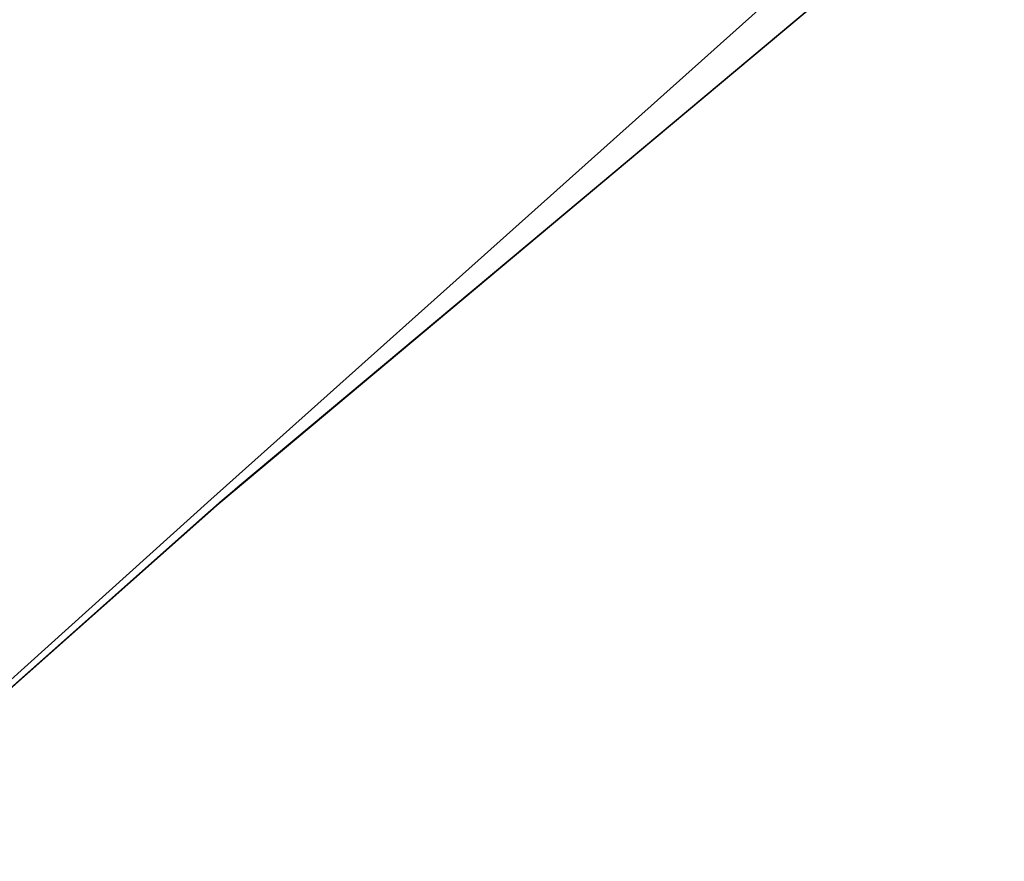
# Model space of a CAD drawing. Header units: metres. Extents: x 209848 to 209928, y 1182430 to 1182563.
# Tile 1012 of 1056: x 209853.231 to 209853.499, y 1182506.418 to 1182506.648. Entities that reach past the tile are written whole.
import ezdxf

# ---------------------------------------------------------------- set-up
doc = ezdxf.new("R2010")
doc.units = ezdxf.units.M
doc.header["$MEASUREMENT"] = 0
doc.linetypes.add('DGN Style 2', pattern=[15.036391, 9.021834, -6.014556])
doc.layers.get('0').update_dxf_attribs({"color": 254})

# ---------------------------------------------------------------- blocks, each defined once
blk = doc.blocks.new('ATTEMP')
at = {"color": 5, "linetype": 'Continuous', "flags": 128}
for points in [[(-8.60191, 5.05241), (-8.45003, 5.29522), (-8.29105, 5.53396), (-8.1251, 5.76838), (-7.9523, 5.99827), (-7.77277, 6.22339), (-7.58665, 6.44353), (-7.39409, 6.65848), (-7.19523, 6.86802), (-6.99023, 7.07196), (-6.77926, 7.27009), (-6.57308, 7.45592), (-6.36902, 7.63859), (-6.16504, 7.82024), (-5.96117, 8.00089)], [(-8.60672, 5.04446), (-8.45534, 5.28699), (-8.29688, 5.52546), (-8.13147, 5.75965), (-7.95922, 5.98932), (-7.78026, 6.21425), (-7.59473, 6.43423), (-7.40278, 6.64904), (-7.20454, 6.85848), (-7.00018, 7.06233), (-6.78986, 7.26041), (-6.57374, 7.45252), (-6.352, 7.63848), (-6.12482, 7.8181), (-5.89239, 7.99121)], [(-8.60329, 5.05013), (-8.45155, 5.29287), (-8.29272, 5.53153), (-8.12692, 5.76588), (-7.95428, 5.99571), (-7.77491, 6.22078), (-7.58896, 6.44087), (-7.39657, 6.65578), (-7.19789, 6.86529), (-6.99308, 7.06921), (-6.7823, 7.26732), (-6.56571, 7.45945), (-6.34349, 7.6454), (-6.11583, 7.82499), (-5.8829, 7.99805)], [(-8.60405, 5.04887), (-8.45239, 5.29156), (-8.29365, 5.53018), (-8.12793, 5.7645), (-7.95538, 5.99429), (-7.7761, 6.21933), (-7.59025, 6.4394), (-7.39795, 6.65428), (-7.19937, 6.86378), (-6.99466, 7.06768), (-6.78398, 7.26579), (-6.5675, 7.45791), (-6.34539, 7.64386), (-6.11783, 7.82346), (-5.88501, 7.99653)], [(-8.60512, 5.0471), (-8.45357, 5.28973), (-8.29494, 5.52829), (-8.12935, 5.76256), (-7.95691, 5.9923), (-7.77777, 6.2173), (-7.59204, 6.43733), (-7.39989, 6.65219), (-7.20144, 6.86166), (-6.99687, 7.06554), (-6.78633, 7.26363), (-6.57, 7.45575), (-6.34804, 7.64171), (-6.12063, 7.82131), (-5.88796, 7.9944)], [(-8.60672, 5.04446), (-8.45534, 5.28699), (-8.29688, 5.52546), (-8.13147, 5.75965), (-7.95922, 5.98932), (-7.78026, 6.21425), (-7.59473, 6.43423), (-7.40278, 6.64904), (-7.20454, 6.85848), (-7.00018, 7.06233), (-6.78986, 7.26041), (-6.57374, 7.45252), (-6.352, 7.63848), (-6.12482, 7.8181), (-5.89239, 7.99121)], [(-8.60672, 5.04446), (-8.45534, 5.28699), (-8.29688, 5.52546), (-8.13147, 5.75965), (-7.95922, 5.98932), (-7.78026, 6.21425), (-7.59473, 6.43423), (-7.40278, 6.64904), (-7.20454, 6.85848), (-7.00018, 7.06233), (-6.78986, 7.26041), (-6.57374, 7.45252), (-6.352, 7.63848), (-6.12482, 7.8181), (-5.89239, 7.99121)]]:
    blk.add_lwpolyline(points, dxfattribs=at)

msp = doc.modelspace()

# ---------------------------------------------------------------- block references
at = {"color": 1, "linetype": 'DGN Style 2'}
msp.add_blockref('ATTEMP', (209859.85591, 1182499.06107), dxfattribs=at)

doc.saveas('drawing.dxf')
